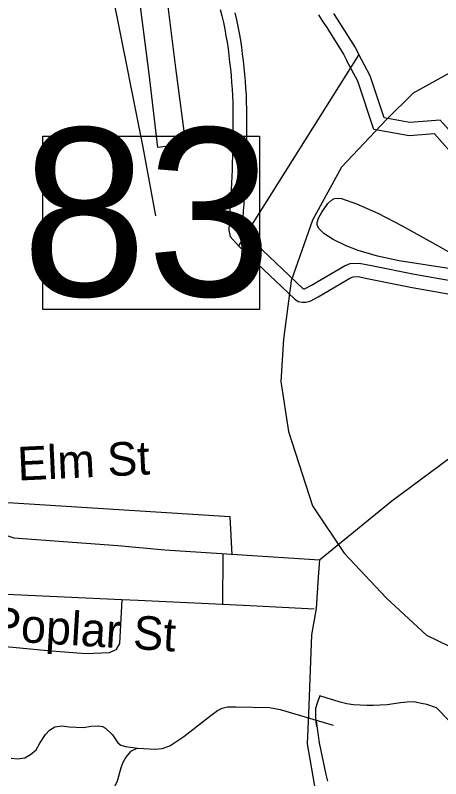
# Model space of a CAD drawing. Extents: x 1268485 to 1426702, y 514839 to 616766.
# Drawn here: x 1379521 to 1380559, y 555049 to 556913 of the extents above; entities that cross this region are included whole.
import ezdxf

# ---------------------------------------------------------------- set-up
doc = ezdxf.new("R2010")
doc.units = 0
for name, color, linetype in [('Old_Level_10', 7, 'Continuous'), ('Old_Level_29', 7, 'Continuous'), ('Old_Level_3', 7, 'Continuous'), ('Old_Level_31', 7, 'Continuous'), ('Old_Level_32', 7, 'Continuous'), ('Old_Level_35', 7, 'Continuous'), ('Old_Level_50', 7, 'Continuous'), ('Old_Level_58', 7, 'Continuous'), ('Old_Level_60', 7, 'Continuous'), ('Old_Level_61', 7, 'Continuous'), ('Old_Level_62', 7, 'Continuous')]:
    doc.layers.add(name, color=color, linetype=linetype)

msp = doc.modelspace()

# ---------------------------------------------------------------- linework, layer by layer
at = {"layer": 'Old_Level_29'}
for points in [[(1378556.645, 556624.671), (1378724.33, 556474.011), (1378855.255, 556372.97), (1379065.259, 556270.333), (1379122.588, 556225.053), (1379155.778, 556194.866), (1379204.055, 556117.888), (1379216.124, 556093.739), (1379252.331, 555991.103), (1379294.574, 555873.373), (1379323.238, 555796.396), (1379369.704, 555708.249), (1379419.49, 555670.516), (1379517.552, 555637.309), (1379771.006, 555619.198), (1379885.663, 555608.632), (1380262.701, 555583.461)], [(1380262.701, 555583.461), (1380438.925, 555727.739), (1380869.904, 556047.742)]]:
    msp.add_lwpolyline(points, dxfattribs=at)
at = {"layer": 'Old_Level_3'}
msp.add_lwpolyline([(1380620.357, 556794.601), (1380491.19, 556723.56), (1380426.607, 556658.976), (1380316.815, 556542.726), (1380245.773, 556413.56), (1380194.107, 556265.017), (1380174.732, 556122.934), (1380168.274, 556019.601), (1380187.649, 555896.893), (1380245.773, 555716.059), (1380323.273, 555599.81), (1380426.607, 555490.018), (1380523.482, 555399.601), (1380684.94, 555322.101)], dxfattribs=at)
at = {"layer": 'Old_Level_31'}
msp.add_line((1380236.639, 555205.122), (1380236.639, 555205.122), dxfattribs=at)
msp.add_lwpolyline([(1379588.298, 556618.423), (1380116.86, 556618.423), (1380116.86, 556195.425), (1379588.298, 556195.425), (1379588.298, 556618.423)], dxfattribs=at)
at = {"layer": 'Old_Level_32'}
for points in [[(1380262.701, 555583.461), (1380259.497, 555541.781), (1380254.691, 555464.833), (1380243.476, 555400.709), (1380236.075, 555208.176)], [(1380236.075, 555208.176), (1380233.05, 555134.445), (1380253.342, 555017.125)]]:
    msp.add_lwpolyline(points, dxfattribs=at)
at = {"layer": 'Old_Level_35'}
msp.add_line((1380027.486, 555596.822), (1380026.665, 555474.458), dxfattribs=at)
for points in [[(1379295.655, 557463.976), (1379347.02, 557461.515), (1379396.54, 557462.951), (1379427.606, 557460.08), (1379450.264, 557454.441), (1379472.922, 557437.422), (1379502.655, 557404.869), (1379533.72, 557365.243), (1379581.908, 557301.575), (1379621.38, 557244.928), (1379658.289, 557184.08), (1379690.79, 557123.23), (1379718.985, 557062.381), (1379741.643, 557007.171), (1379762.866, 556937.812), (1379832.174, 556591.069), (1379863.239, 556424.054)], [(1379357.888, 555732.516), (1379554.841, 555720.213), (1380044.608, 555689.558), (1380049.221, 555595.951)], [(1379780.705, 555486.043), (1379481.535, 555499.987), (1379453.955, 555501.832), (1379429.451, 555505.062), (1379415.2, 555511.418), (1379402.384, 555519.057), (1379393.977, 555527.617), (1379388.031, 555537.101), (1379382.494, 555549.199), (1379381.982, 555561.4), (1379381.982, 555577.189), (1379383.52, 555587.954), (1379388.851, 555621.583), (1379391.927, 555660.44), (1379391.107, 555692.736)], [(1379780.705, 555486.043), (1379774.862, 555379.262), (1379766.249, 555364.191), (1379750.153, 555356.604), (1379693.046, 555354.451), (1379599.132, 555361.987), (1379514.958, 555369.574), (1379417.968, 555378.186)], [(1380026.665, 555474.458), (1379820.998, 555484.198), (1379780.705, 555486.043)], [(1380249.967, 555463.026), (1380110.327, 555470.459), (1380026.665, 555474.458)]]:
    msp.add_lwpolyline(points, dxfattribs=at)
at = {"layer": 'Old_Level_50'}
msp.add_line((1380236.639, 555205.122), (1380236.639, 555205.122), dxfattribs=at)
at = {"layer": 'Old_Level_58'}
msp.add_line((1380358.747, 556817.857), (1380065.113, 556350.851), dxfattribs=at)
msp.add_line((1380358.747, 556817.857), (1380065.113, 556350.851), dxfattribs=at)
at = {"layer": 'Old_Level_60'}
for points in [[(1380020.924, 556927.815), (1380024.82, 556911.873), (1380028.408, 556895.827), (1380031.689, 556879.731), (1380034.765, 556863.634), (1380037.431, 556847.435), (1380039.789, 556831.236), (1380041.839, 556814.934), (1380043.787, 556798.633), (1380045.428, 556782.28), (1380047.068, 556765.927), (1380048.606, 556749.625), (1380050.041, 556733.273), (1380050.964, 556716.869), (1380051.579, 556700.464), (1380051.784, 556684.06), (1380051.887, 556667.656), (1380051.887, 556651.252), (1380051.784, 556634.848), (1380051.682, 556618.444), (1380051.477, 556601.988), (1380051.169, 556585.584), (1380050.759, 556569.179), (1380050.246, 556552.827), (1380049.631, 556536.423), (1380048.811, 556520.019), (1380047.991, 556503.614), (1380047.068, 556487.21), (1380046.145, 556470.857), (1380045.223, 556454.453), (1380044.3, 556438.049), (1380043.48, 556421.696)], [(1380297.027, 556917.82), (1380306.254, 556904.234), (1380349.725, 556834.722), (1380358.747, 556817.857)], [(1381290.174, 555918.265), (1381239.016, 555997.89), (1381131.015, 556094.578), (1381057.12, 556185.578), (1380920.697, 556270.89), (1380818.381, 556361.891), (1380681.959, 556464.266), (1380608.064, 556600.766), (1380556.906, 556657.64), (1380483.01, 556651.953), (1380420.483, 556663.328), (1380386.378, 556765.703), (1380358.747, 556817.857)], [(1380583.074, 556294.512), (1380457.07, 556313.787), (1380404.371, 556325.68), (1380357.107, 556339.008), (1380328.092, 556350.799), (1380296.617, 556366.229), (1380273.651, 556380.429), (1380261.86, 556391.861), (1380257.041, 556400.576), (1380257.144, 556407.65), (1380260.425, 556418.158), (1380268.832, 556432.615), (1380282.981, 556453.992), (1380291.798, 556462.399), (1380299.487, 556465.731), (1380308.099, 556467.013), (1380316.712, 556466.295), (1380353.211, 556452.761)], [(1380353.211, 556452.761), (1380405.294, 556430.257), (1380464.759, 556399.499), (1380552.522, 556350.338), (1380603.887, 556320.81)], [(1380043.48, 556421.696), (1380042.66, 556405.292), (1380042.044, 556388.888), (1380045.12, 556373.099), (1380065.113, 556350.851)], [(1380065.113, 556350.851), (1380201.882, 556220.745), (1380211.11, 556214.901), (1380221.26, 556212.799), (1380229.667, 556212.594), (1380239.92, 556215.157), (1380259.81, 556225.82), (1380338.242, 556272.316), (1380344.804, 556274.981), (1380356.902, 556275.596), (1380382.841, 556270.316), (1380488.545, 556249.093), (1380622.137, 556225.307), (1380635.055, 556222.231), (1380646.128, 556217.259), (1380698.314, 556179.683), (1380743.22, 556146.926), (1380804.531, 556101.61), (1380819.192, 556091.05), (1380836.519, 556075.722), (1380917.309, 555986.165), (1381070.483, 555838.271)]]:
    msp.add_lwpolyline(points, dxfattribs=at)
at = {"layer": 'Old_Level_61'}
for points in [[(1380056.767, 556919.348), (1380060.493, 556902.684), (1380063.877, 556886.086), (1380067.07, 556869.377), (1380069.853, 556852.462), (1380072.301, 556835.647), (1380074.404, 556818.928), (1380076.4, 556802.217), (1380078.072, 556785.555), (1380079.722, 556769.105), (1380081.279, 556752.6), (1380082.769, 556735.629), (1380083.738, 556718.405), (1380084.38, 556701.285), (1380084.591, 556684.368), (1380084.695, 556667.759), (1380084.695, 556651.149), (1380084.592, 556634.643), (1380084.489, 556618.137), (1380084.281, 556601.476), (1380083.97, 556584.866), (1380083.554, 556568.255), (1380083.036, 556551.698), (1380082.409, 556534.989), (1380081.578, 556518.38), (1380080.753, 556501.874), (1380079.825, 556485.365), (1380078.902, 556469.011), (1380077.979, 556452.611), (1380077.062, 556436.306), (1380074.594, 556387.113)], [(1380260.249, 556914.269), (1380269.679, 556899.691), (1380278.766, 556886.313), (1380321.32, 556818.267), (1380329.819, 556802.381)], [(1381262.572, 555900.532), (1381213.819, 555976.414), (1381107.19, 556071.873), (1381035.094, 556160.657), (1380900.959, 556244.538), (1380797.597, 556336.468), (1380656.525, 556442.333), (1380581.066, 556581.721), (1380543.316, 556623.69), (1380481.304, 556618.917), (1380395.497, 556634.526), (1380356.112, 556752.75), (1380329.756, 556802.497)], [(1380074.594, 556387.113), (1380222.16, 556246.737), (1380223.616, 556245.815), (1380225.017, 556245.525), (1380226.023, 556245.501), (1380228.009, 556245.998), (1380243.687, 556254.401), (1380323.622, 556301.788), (1380337.596, 556307.466), (1380359.381, 556308.573), (1380389.343, 556302.474), (1380494.651, 556281.331), (1380628.817, 556257.442), (1380645.668, 556253.429), (1380662.6, 556245.826), (1380717.566, 556206.249), (1380762.638, 556173.371), (1380823.869, 556128.113), (1380839.699, 556116.711), (1380859.641, 556099.07), (1380940.912, 556008.982), (1381095.022, 555860.183)]]:
    msp.add_lwpolyline(points, dxfattribs=at)
at = {"layer": 'Old_Level_62'}
for points in [[(1379912.246, 556778.743), (1379936.34, 556599.425), (1379868.365, 556590.659), (1379847.758, 556770.49), (1379820.896, 556979.386), (1379886.512, 556987.588), (1379912.246, 556778.743)], [(1380578.764, 555190.6), (1380548.334, 555222.296), (1380525.06, 555231.029), (1380511.419, 555232.706), (1380492.62, 555237.173), (1380476.523, 555236.66), (1380460.324, 555234.455), (1380443.92, 555231.995), (1380427.619, 555230.047), (1380411.214, 555229.073), (1380394.81, 555228.56), (1380378.304, 555228.458), (1380361.899, 555228.868), (1380345.598, 555229.791), (1380329.399, 555232.559), (1380313.405, 555236.506), (1380297.616, 555240.914), (1380281.929, 555245.785), (1380263.474, 555251.577), (1380257.733, 555236.096), (1380253.017, 555220.512), (1380253.017, 555204.057), (1380254.247, 555187.652), (1380255.682, 555177.297)], [(1379819.153, 555124.332), (1379862.829, 555121.768), (1379878.823, 555123.357), (1379897.79, 555129.816), (1379932.136, 555152.834), (1379994.985, 555200.969), (1380014.157, 555216.4), (1380025.23, 555222.09), (1380038.251, 555224.755), (1380059.166, 555225.217), (1380140.572, 555223.217), (1380167.331, 555218.604), (1380296.411, 555180.208)], [(1380254.939, 555190.467), (1380262.424, 555137.051), (1380278.515, 555059.706), (1380282.308, 555043.712)], [(1379510.549, 555099.571), (1379526.338, 555098.238), (1379544.28, 555100.751), (1379558.429, 555108.337), (1379571.655, 555119.974), (1379580.985, 555136.635), (1379594.416, 555157.14), (1379604.566, 555167.853), (1379617.689, 555175.953), (1379635.631, 555178.516), (1379652.445, 555176.107), (1379687.202, 555174.262), (1379706.169, 555177.748), (1379724.111, 555178.311), (1379733.954, 555177.081), (1379740.823, 555172.929), (1379758.355, 555156.627), (1379770.76, 555137.403), (1379778.655, 555131.252), (1379789.42, 555128.022), (1379819.153, 555124.332)], [(1379819.153, 555124.332), (1379802.133, 555115.77), (1379790.856, 555102.134), (1379783.576, 555089.421), (1379778.245, 555075.632), (1379773.836, 555057.843), (1379769.53, 555043.079), (1379763.276, 555029.29), (1379748.82, 555006.785), (1379724.009, 554968.645), (1379703.401, 554936.401), (1379693.148, 554922.714), (1379661.468, 554884.779)]]:
    msp.add_lwpolyline(points, dxfattribs=at)

# ---------------------------------------------------------------- texts
at = {"layer": 'Old_Level_10'}
for s, rotation, p in [('Elm St', 2.709217, (1379527.958, 555777.298)), ('Poplar St', 356.512594, (1379459.939, 555387.475))]:
    msp.add_text(s, height=82.0208, rotation=rotation, dxfattribs=at).set_placement(p)
at = {"layer": 'Old_Level_31'}
msp.add_text('83', height=410.1042, dxfattribs=at).set_placement((1379536.507, 556227.942))

doc.saveas('drawing.dxf')
